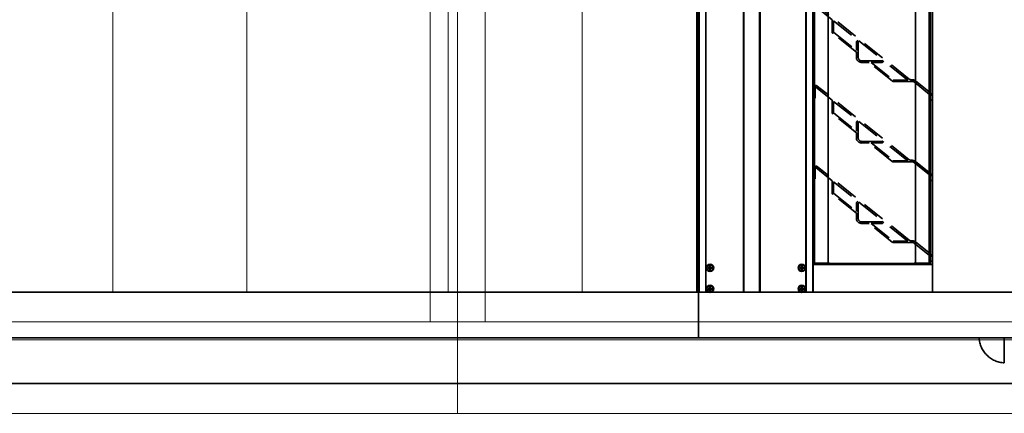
# Model space of a CAD drawing. Header units: millimetres. Extents: x -1465 to 393277, y -3788 to 454312.
# Tile 495 of 656: x 374273 to 375347, y 7084 to 7514. Entities that reach past the tile are written whole.
import ezdxf

# ---------------------------------------------------------------- set-up
doc = ezdxf.new("R2010")
doc.units = ezdxf.units.MM
doc.header["$XCLIPFRAME"] = 2
for name, pattern in [('DASHDOT', [1, 0.5, -0.25, 0, -0.25]), ('Dashed2cust', [50, 25, -25]), ('HIDDEN', [0.375, 0.25, -0.125])]:
    doc.linetypes.add(name, pattern=pattern)
for name, color, linetype in [('10_ALL_FEATURES', 8, 'Continuous'), ('DEFAULT_2', 8, 'Continuous'), ('FLUID-N1', 8, 'Continuous'), ('FLUID-N1-INS', 8, 'Continuous'), ('IPHandle', 8, 'Continuous'), ('kontury', 8, 'Continuous')]:
    doc.layers.add(name, color=color, linetype=linetype)
picture_1 = doc.add_image_def('image2.bmp', size_in_pixel=(2333, 386))

msp = doc.modelspace()

# ---------------------------------------------------------------- linework, layer by layer
at = {"color": 8, "linetype": 'Continuous', "lineweight": 35, "ltscale": 100}
for p, q in [((375011.8, 7216.3), (375011.8, 8097.3)), ((375013.8, 7216.3), (375013.8, 8097.3)), ((375013.8, 8097.3), (375013.8, 7216.3)), ((375014.3, 7216.3), (375014.3, 8097.3)), ((375021.6, 7216.3), (375021.6, 8097.3)), ((375021.8, 7216.3), (375021.8, 8097.3)), ((375062.8, 7216.3), (375062.8, 8097.3)), ((375063.3, 7216.3), (375063.3, 8097.3)), ((375080.3, 7216.3), (375080.3, 8097.3)), ((375080.8, 7216.3), (375080.8, 8097.3)), ((375130.8, 7216.3), (375130.8, 8097.3)), ((375131.1, 7216.3), (375131.1, 8097.3)), ((375138.3, 7216.3), (375138.3, 8097.3)), ((375138.8, 7216.3), (375138.8, 8097.3)), ((375140.4, 7248), (375140.4, 8065.7)), ((375155.2, 7248), (375155.2, 8065.7)), ((375250.4, 7248), (375250.4, 8065.7)), ((375265.3, 7248), (375265.3, 8065.7)), ((375266.8, 7247.7), (375266.8, 8066)), ((375188, 7488.2), (375188, 7473.5)), ((375266.8, 7434), (375267.2, 7433.7)), ((375266.8, 7434), (375267.2, 7433.7)), ((375266.8, 7430.5), (375266.8, 7426.5)), ((375188, 7400.2), (375188, 7385.5)), ((375266.8, 7346), (375267.2, 7345.7)), ((375266.8, 7346), (375267.2, 7345.7)), ((375266.8, 7342.5), (375266.8, 7338.5)), ((375188, 7312.2), (375188, 7297.5)), ((375266.8, 7258), (375267.2, 7257.7)), ((375013.8, 7246.3), (375011.8, 7246.3)), ((375028.5, 7243.3), (375024.2, 7243.3)), ((375028.5, 7242.3), (375024.2, 7242.3)), ((375025.3, 7243.3), (375025.3, 7242.3)), ((375025.8, 7240.7), (375025.8, 7245)), ((375026.8, 7243.8), (375025.8, 7243.8)), ((375026.8, 7243.3), (375025.8, 7242.3)), ((375025.8, 7243.3), (375026.8, 7242.3)), ((375026.8, 7242.8), (375025.8, 7242.8)), ((375026.8, 7241.8), (375025.8, 7241.8)), ((375026.3, 7243.3), (375026.3, 7242.3)), ((375026.8, 7240.7), (375026.8, 7245)), ((375027.3, 7243.3), (375027.3, 7242.3)), ((375128.5, 7243.3), (375124.2, 7243.3)), ((375128.5, 7242.3), (375124.2, 7242.3)), ((375125.3, 7243.3), (375125.3, 7242.3)), ((375125.8, 7240.7), (375125.8, 7245)), ((375126.8, 7243.8), (375125.8, 7243.8)), ((375125.8, 7243.3), (375126.8, 7242.3)), ((375126.8, 7243.3), (375125.8, 7242.3)), ((375126.8, 7242.8), (375125.8, 7242.8)), ((375126.8, 7241.8), (375125.8, 7241.8)), ((375126.3, 7243.3), (375126.3, 7242.3)), ((375126.8, 7240.7), (375126.8, 7245)), ((375127.3, 7243.3), (375127.3, 7242.3)), ((375138.8, 7247.7), (375139.9, 7247.7)), ((375155.2, 7248), (375138.9, 7248)), ((375139.9, 7247.7), (375139.9, 7248)), ((375140.4, 7247.2), (375155.2, 7247.2)), ((375140.4, 7246.3), (375265.3, 7246.3)), ((375140.8, 7246.3), (375140.8, 7247.2)), ((375155.2, 7248), (375156.7, 7248)), ((375155.2, 7246.3), (375155.2, 7247.2)), ((375156.7, 7246.3), (375156.7, 7248)), ((375175.2, 7247.7), (375156.7, 7247.7)), ((375156.7, 7247.2), (375248.9, 7247.2)), ((375226.4, 7247.7), (375179, 7247.7)), ((375248.9, 7247.7), (375230.1, 7247.7)), ((375250.4, 7248), (375248.9, 7248)), ((375248.9, 7246.3), (375248.9, 7248)), ((375266.8, 7248), (375250.4, 7248)), ((375265.3, 7247.2), (375250.4, 7247.2)), ((375250.4, 7246.3), (375250.4, 7247.2)), ((375264.8, 7246.3), (375264.8, 7247.2)), ((375265.8, 7247.7), (375265.8, 7248)), ((375266.8, 7247.7), (375265.8, 7247.7)), ((375028.5, 7220.3), (375024.2, 7220.3)), ((375028.5, 7219.3), (375024.2, 7219.3)), ((375025.3, 7220.3), (375025.3, 7219.3)), ((375025.8, 7217.7), (375025.8, 7222)), ((375026.8, 7220.8), (375025.8, 7220.8)), ((375026.8, 7220.3), (375025.8, 7219.3)), ((375025.8, 7220.3), (375026.8, 7219.3)), ((375026.8, 7219.8), (375025.8, 7219.8)), ((375026.8, 7218.8), (375025.8, 7218.8)), ((375026.3, 7220.3), (375026.3, 7219.3)), ((375026.8, 7217.7), (375026.8, 7222)), ((375027.3, 7220.3), (375027.3, 7219.3)), ((375128.5, 7220.3), (375124.2, 7220.3)), ((375128.5, 7219.3), (375124.2, 7219.3)), ((375125.3, 7220.3), (375125.3, 7219.3)), ((375125.8, 7217.7), (375125.8, 7222)), ((375126.8, 7220.8), (375125.8, 7220.8)), ((375125.8, 7220.3), (375126.8, 7219.3)), ((375126.8, 7220.3), (375125.8, 7219.3)), ((375126.8, 7219.8), (375125.8, 7219.8)), ((375126.8, 7218.8), (375125.8, 7218.8)), ((375126.3, 7220.3), (375126.3, 7219.3)), ((375126.8, 7217.7), (375126.8, 7222)), ((375127.3, 7220.3), (375127.3, 7219.3)), ((375011.8, 7216.3), (373519.8, 7216.3)), ((375743.8, 7216.3), (373519.8, 7216.3)), ((375013.8, 7216.3), (375013.8, 7166.3)), ((375013.8, 7216.3), (375024.4, 7216.3)), ((375028.3, 7216.3), (375124.4, 7216.3)), ((375128.3, 7216.3), (375138.8, 7216.3)), ((375013.8, 7166.3), (373521.8, 7166.3)), ((375745.8, 7166.3), (373521.8, 7166.3))]:
    msp.add_line(p, q, dxfattribs=at)
at = {"color": 8, "linetype": 'Dashed2cust', "lineweight": 35, "ltscale": 100}
for p, q in [((375013.8, 7116.3), (369073.8, 7116.3)), ((375745.8, 7116.3), (369439.8, 7116.3))]:
    msp.add_line(p, q, dxfattribs=at)
at = {"color": 8, "linetype": 'Continuous', "lineweight": 35, "ltscale": 100, "flags": 128}
for points in [[(369073.8, 8147.3), (375745.8, 8147.3), (375745.8, 7166.3), (369073.8, 7166.3)], [(375268.8, 7246.3), (375138.8, 7246.3), (375138.8, 8067.3), (375268.8, 8067.3)]]:
    msp.add_lwpolyline(points, close=True, dxfattribs=at)
for points in [[(375149, 7216.3), (375138.8, 7216.3), (375138.8, 8097.3), (375149, 8097.3)], [(375258.7, 7216.3), (375268.8, 7216.3), (375268.8, 8097.3), (375258.7, 8097.3)], [(375024.2, 7243.3), (375024.2, 7243.2), (375024.2, 7243.1), (375024.2, 7243), (375024.2, 7242.8)], [(375024.2, 7242.8), (375024.2, 7242.7), (375024.2, 7242.6), (375024.2, 7242.5), (375024.2, 7242.3)], [(375025.8, 7245), (375026, 7245), (375026.2, 7245), (375026.3, 7245), (375026.5, 7245), (375026.7, 7245), (375026.8, 7245)], [(375026.8, 7240.7), (375026.7, 7240.7), (375026.5, 7240.7), (375026.3, 7240.7), (375026.2, 7240.7), (375026, 7240.7), (375025.8, 7240.7)], [(375028.5, 7242.8), (375028.5, 7243), (375028.5, 7243.1), (375028.5, 7243.2), (375028.5, 7243.3)], [(375028.5, 7242.3), (375028.5, 7242.5), (375028.5, 7242.6), (375028.5, 7242.7), (375028.5, 7242.8)], [(375124.2, 7243.3), (375124.2, 7243.2), (375124.2, 7243.1), (375124.2, 7243), (375124.2, 7242.8)], [(375124.2, 7242.8), (375124.2, 7242.7), (375124.2, 7242.6), (375124.2, 7242.5), (375124.2, 7242.3)], [(375125.8, 7245), (375126, 7245), (375126.2, 7245), (375126.3, 7245), (375126.5, 7245), (375126.7, 7245), (375126.8, 7245)], [(375126.8, 7240.7), (375126.7, 7240.7), (375126.5, 7240.7), (375126.3, 7240.7), (375126.2, 7240.7), (375126, 7240.7), (375125.8, 7240.7)], [(375128.5, 7242.8), (375128.5, 7243), (375128.5, 7243.1), (375128.5, 7243.2), (375128.5, 7243.3)], [(375128.5, 7242.3), (375128.5, 7242.5), (375128.5, 7242.6), (375128.5, 7242.7), (375128.5, 7242.8)], [(375024.2, 7220.3), (375024.2, 7220.2), (375024.2, 7220.1), (375024.2, 7220), (375024.2, 7219.8)], [(375024.2, 7219.8), (375024.2, 7219.7), (375024.2, 7219.6), (375024.2, 7219.5), (375024.2, 7219.3)], [(375025.8, 7222), (375026, 7222), (375026.2, 7222), (375026.3, 7222), (375026.5, 7222), (375026.7, 7222), (375026.8, 7222)], [(375028.5, 7219.8), (375028.5, 7220), (375028.5, 7220.1), (375028.5, 7220.2), (375028.5, 7220.3)], [(375028.5, 7219.3), (375028.5, 7219.5), (375028.5, 7219.6), (375028.5, 7219.7), (375028.5, 7219.8)], [(375124.2, 7220.3), (375124.2, 7220.2), (375124.2, 7220.1), (375124.2, 7220), (375124.2, 7219.8)], [(375124.2, 7219.8), (375124.2, 7219.7), (375124.2, 7219.6), (375124.2, 7219.5), (375124.2, 7219.3)], [(375125.8, 7222), (375126, 7222), (375126.2, 7222), (375126.3, 7222), (375126.5, 7222), (375126.7, 7222), (375126.8, 7222)], [(375128.5, 7219.8), (375128.5, 7220), (375128.5, 7220.1), (375128.5, 7220.2), (375128.5, 7220.3)], [(375128.5, 7219.3), (375128.5, 7219.5), (375128.5, 7219.6), (375128.5, 7219.7), (375128.5, 7219.8)], [(375026.8, 7217.7), (375026.7, 7217.7), (375026.5, 7217.7), (375026.3, 7217.7), (375026.2, 7217.7), (375026, 7217.7), (375025.8, 7217.7)], [(375126.8, 7217.7), (375126.7, 7217.7), (375126.5, 7217.7), (375126.3, 7217.7), (375126.2, 7217.7), (375126, 7217.7), (375125.8, 7217.7)]]:
    msp.add_lwpolyline(points, dxfattribs=at)
at = {"color": 8, "linetype": 'Continuous', "lineweight": 35, "ltscale": 100}
for centre, radius in [((375026.3, 7242.8), 4), ((375026.3, 7242.8), 3.55), ((375126.3, 7242.8), 4), ((375126.3, 7242.8), 3.55), ((375026.3, 7219.8), 4), ((375026.3, 7219.8), 3.55), ((375126.3, 7219.8), 4), ((375126.3, 7219.8), 3.55)]:
    msp.add_circle(centre, radius, dxfattribs=at)
for centre, major_axis, start_param, end_param in [((375263.7, 7430.5), (-5.12, 0), 3.141593, 3.961897), ((375263.7, 7430.5), (-5.12, 0), 3.141593, 3.961897), ((375263.7, 7342.5), (-5.12, 0), 3.141593, 3.961897), ((375263.7, 7342.5), (-5.12, 0), 3.141593, 3.961897), ((375263.7, 7254.5), (-5.12, 0), 3.141593, 3.961897), ((375140.4, 7247.7), (-1.54, 0), 0.159277, 1.570796), ((375140.4, 7247.7), (-0.512, 0), 0, 1.570796), ((375265.3, 7247.7), (-1.54, 0), 1.570796, 3.141593), ((375265.3, 7247.7), (-0.512, 0), 1.570796, 3.141593)]:
    msp.add_ellipse(centre, major_axis=major_axis, ratio=0.85965, start_param=start_param, end_param=end_param, dxfattribs=at)
at = {"layer": '10_ALL_FEATURES', "color": 8, "linetype": 'HIDDEN', "lineweight": 35, "ltscale": 100}
for p, q in [((375140.9, 7439.9), (375140.9, 7428.5)), ((375140.9, 7439.9), (375140.9, 7428.5)), ((375140.4, 7428), (375139.3, 7428)), ((375140.4, 7428), (375139.3, 7428)), ((375266.8, 7426.5), (375266.8, 7430.5)), ((375140.9, 7351.9), (375140.9, 7340.5)), ((375140.4, 7340.1), (375139.3, 7340.1)), ((375266.8, 7338.5), (375266.8, 7342.5)), ((375266.8, 7250.5), (375266.8, 7254.5))]:
    msp.add_line(p, q, dxfattribs=at)
at = {"layer": '10_ALL_FEATURES', "color": 8, "linetype": 'Continuous', "lineweight": 35, "ltscale": 100}
for p, q in [((375268.3, 7426.1), (375267.3, 7426.1)), ((375268.3, 7426.1), (375267.3, 7426.1)), ((375268.8, 7430.5), (375268.8, 7426.5)), ((375268.8, 7430.5), (375268.8, 7426.5)), ((375268.3, 7338.1), (375267.3, 7338.1)), ((375268.3, 7338.1), (375267.3, 7338.1)), ((375268.8, 7342.5), (375268.8, 7338.5)), ((375268.8, 7342.5), (375268.8, 7338.5)), ((375268.8, 7254.5), (375268.8, 7250.5)), ((375268.3, 7250.1), (375267.3, 7250.1))]:
    msp.add_line(p, q, dxfattribs=at)
at = {"layer": '10_ALL_FEATURES', "color": 8, "linetype": 'HIDDEN', "lineweight": 35, "ltscale": 100}
for centre, major_axis, start_param, end_param in [((375192.1, 7472.5), (-6.14, 0), 0, 1.570796), ((375139.3, 7428.5), (-0.512, 0), 0, 1.570796), ((375139.3, 7428.5), (-0.512, 0), 0, 1.570796), ((375140.4, 7428.5), (-0.512, 0), 1.570796, 3.141593), ((375140.4, 7428.5), (-0.512, 0), 1.570796, 3.141593), ((375192.1, 7384.5), (-6.14, 0), 0, 1.570796), ((375139.3, 7340.5), (-0.512, 0), 0, 1.570796), ((375140.4, 7340.5), (-0.512, 0), 1.570796, 3.141593), ((375192.1, 7296.5), (-6.14, 0), 0, 1.570796)]:
    msp.add_ellipse(centre, major_axis=major_axis, ratio=0.85965, start_param=start_param, end_param=end_param, dxfattribs=at)
at = {"layer": '10_ALL_FEATURES', "color": 8, "linetype": 'Continuous', "lineweight": 35, "ltscale": 100}
for centre, start_param, end_param in [((375267.3, 7426.5), 0, 1.570796), ((375267.3, 7426.5), 0, 1.570796), ((375268.3, 7426.5), 1.570796, 3.141593), ((375268.3, 7426.5), 1.570796, 3.141593), ((375267.3, 7338.5), 0, 1.570796), ((375267.3, 7338.5), 0, 1.570796), ((375268.3, 7338.5), 1.570796, 3.141593), ((375268.3, 7338.5), 1.570796, 3.141593), ((375267.3, 7250.5), 0, 1.570796), ((375268.3, 7250.5), 1.570796, 3.141593)]:
    msp.add_ellipse(centre, major_axis=(-0.512, 0), ratio=0.85965, start_param=start_param, end_param=end_param, dxfattribs=at)
at = {"layer": 'DEFAULT_2', "color": 8, "linetype": 'HIDDEN', "lineweight": 35, "ltscale": 100}
for p, q in [((375139.9, 7248), (375139.9, 8065.7)), ((375265.8, 7248), (375265.8, 8065.7)), ((375243.6, 7449), (375143.1, 7529.5)), ((375141.7, 7528.2), (375159.6, 7513.9)), ((375159.6, 7500.3), (375159.6, 7513.9)), ((375161.1, 7512.7), (375161.1, 7500.3)), ((375161.1, 7512.7), (375187.5, 7491.6)), ((375185.9, 7478.4), (375160.2, 7499)), ((375161.3, 7499.9), (375185.9, 7480.2)), ((375185.9, 7480.2), (375185.9, 7489.4)), ((375186.5, 7490.6), (375187.5, 7491.6)), ((375188, 7488.2), (375188, 7489.9)), ((375188.1, 7490.2), (375188.6, 7490.7)), ((375188.6, 7490.7), (375214.8, 7469.7)), ((375185.9, 7472.5), (375185.9, 7478.4)), ((375188, 7472.5), (375188, 7473.5)), ((375213.9, 7469), (375192.1, 7469)), ((375199.8, 7467.2), (375192.1, 7467.2)), ((375225, 7447), (375199.8, 7467.2)), ((375202.1, 7467.2), (375226.1, 7448)), ((375213.4, 7467.2), (375202.1, 7467.2)), ((375214.8, 7469.7), (375214.3, 7469.1)), ((375216, 7468.8), (375214.9, 7467.8)), ((375242, 7447.9), (375216, 7468.8)), ((375226.4, 7447.9), (375242, 7447.9)), ((375226.4, 7446.6), (375246.9, 7446.6)), ((375245.7, 7448.3), (375246.9, 7448.3)), ((375265.8, 7432.4), (375249, 7445.9)), ((375250.4, 7447.1), (375266.8, 7434)), ((375141.7, 7440.2), (375159.6, 7425.9)), ((375243.6, 7361), (375143.1, 7441.5)), ((375159.6, 7412.3), (375159.6, 7425.9)), ((375161.1, 7424.7), (375161.1, 7412.3)), ((375161.1, 7424.7), (375187.5, 7403.6)), ((375161.3, 7411.9), (375185.9, 7392.2)), ((375185.9, 7390.4), (375160.2, 7411)), ((375185.9, 7392.2), (375185.9, 7401.4)), ((375186.5, 7402.6), (375187.5, 7403.6)), ((375188, 7400.2), (375188, 7401.9)), ((375188.1, 7402.2), (375188.6, 7402.7)), ((375188.6, 7402.7), (375214.8, 7381.7)), ((375185.9, 7384.5), (375185.9, 7390.4)), ((375188, 7384.5), (375188, 7385.5)), ((375213.9, 7381), (375192.1, 7381)), ((375199.8, 7379.3), (375192.1, 7379.3)), ((375225, 7359), (375199.8, 7379.3)), ((375202.1, 7379.3), (375226.1, 7360)), ((375213.4, 7379.3), (375202.1, 7379.3)), ((375214.8, 7381.7), (375214.3, 7381.2)), ((375216, 7380.8), (375214.9, 7379.8)), ((375242, 7359.9), (375216, 7380.8)), ((375226.4, 7359.9), (375242, 7359.9)), ((375226.4, 7358.6), (375246.9, 7358.6)), ((375245.7, 7360.3), (375246.9, 7360.3)), ((375265.8, 7344.4), (375249, 7357.9)), ((375250.4, 7359.1), (375266.8, 7346)), ((375141.7, 7352.3), (375159.6, 7337.9)), ((375243.6, 7273), (375143.1, 7353.5)), ((375159.6, 7324.3), (375159.6, 7337.9)), ((375161.1, 7336.7), (375161.1, 7324.3)), ((375161.1, 7336.7), (375187.5, 7315.6)), ((375185.9, 7302.4), (375160.2, 7323)), ((375161.3, 7323.9), (375185.9, 7304.2)), ((375186.5, 7314.6), (375187.5, 7315.6)), ((375138.8, 7313.7), (375139.9, 7313.7)), ((375138.8, 7308.4), (375139.9, 7308.4)), ((375185.9, 7304.2), (375185.9, 7313.4)), ((375188, 7312.2), (375188, 7313.9)), ((375188.1, 7314.2), (375188.6, 7314.7)), ((375188.6, 7314.7), (375214.8, 7293.7)), ((375265.8, 7306.2), (375266.8, 7306.2)), ((375185.9, 7296.5), (375185.9, 7302.4)), ((375188, 7296.5), (375188, 7297.5)), ((375214.8, 7293.7), (375214.3, 7293.2)), ((375266.8, 7294.7), (375265.8, 7294.7)), ((375213.9, 7293), (375192.1, 7293)), ((375199.8, 7291.3), (375192.1, 7291.3)), ((375225, 7271), (375199.8, 7291.3)), ((375213.4, 7291.3), (375202.1, 7291.3)), ((375202.1, 7291.3), (375226.1, 7272)), ((375216, 7292.8), (375214.9, 7291.8)), ((375242, 7271.9), (375216, 7292.8)), ((375226.4, 7271.9), (375242, 7271.9)), ((375245.7, 7272.3), (375246.9, 7272.3)), ((375226.4, 7270.6), (375246.9, 7270.6)), ((375265.8, 7256.4), (375249, 7269.9)), ((375250.4, 7271.2), (375266.8, 7258)), ((375138.9, 7248), (375138.8, 7248)), ((375175.2, 7247.7), (375179, 7247.7)), ((375226.4, 7247.7), (375230.1, 7247.7))]:
    msp.add_line(p, q, dxfattribs=at)
for centre, major_axis, start_param, end_param in [((375161.6, 7500.3), (-2.05, 0), 0, 0.820305), ((375161.6, 7500.3), (-0.512, 0), 0, 0.820305), ((375188, 7489.4), (-2.05, 0), 5.532694, 6.283185), ((375188.5, 7489.9), (-0.512, 0), 5.532694, 6.283185), ((375192.1, 7472.5), (-4.09, 0), 0, 1.570796), ((375213.4, 7469), (-2.05, 0), 1.570796, 2.391101), ((375213.9, 7469.4), (-0.512, 0), 1.570796, 2.391101), ((375226.4, 7448.3), (-2.05, 0), 0.820305, 1.570796), ((375226.4, 7448.3), (-0.512, 0), 0.820305, 1.570796), ((375245.7, 7451), (-3.07, 0), 0.820305, 1.570796), ((375246.9, 7443.9), (-5.12, 0), 3.961897, 4.712389), ((375246.9, 7443.9), (-3.07, 0), 3.961897, 4.712389), ((375141.4, 7439.9), (-2.56, 0), 3.961897, 6.283185), ((375141.4, 7439.9), (-2.56, 0), 3.961897, 6.283185), ((375141.4, 7439.9), (-0.512, 0), 3.961897, 6.283185), ((375141.4, 7439.9), (-0.512, 0), 3.961897, 6.283185), ((375263.7, 7430.5), (-3.07, 0), 3.141593, 3.961897), ((375263.7, 7430.5), (-3.07, 0), 3.141593, 3.961897), ((375161.6, 7412.3), (-2.05, 0), 0, 0.820305), ((375161.6, 7412.3), (-0.512, 0), 0, 0.820305), ((375188, 7401.4), (-2.05, 0), 5.532694, 6.283185), ((375188.5, 7401.9), (-0.512, 0), 5.532694, 6.283185), ((375192.1, 7384.5), (-4.09, 0), 0, 1.570796), ((375213.4, 7381), (-2.05, 0), 1.570796, 2.391101), ((375213.9, 7381.5), (-0.512, 0), 1.570796, 2.391101), ((375226.4, 7360.3), (-2.05, 0), 0.820305, 1.570796), ((375226.4, 7360.3), (-0.512, 0), 0.820305, 1.570796), ((375245.7, 7363), (-3.07, 0), 0.820305, 1.570796), ((375246.9, 7355.9), (-5.12, 0), 3.961897, 4.712389), ((375246.9, 7355.9), (-3.07, 0), 3.961897, 4.712389), ((375141.4, 7351.9), (-2.56, 0), 3.961897, 6.283185), ((375141.4, 7351.9), (-0.512, 0), 3.961897, 6.283185), ((375263.7, 7342.5), (-3.07, 0), 3.141593, 3.961897), ((375263.7, 7342.5), (-3.07, 0), 3.141593, 3.961897), ((375161.6, 7324.3), (-2.05, 0), 0, 0.820305), ((375161.6, 7324.3), (-0.512, 0), 0, 0.820305), ((375188, 7313.4), (-2.05, 0), 5.532694, 6.283185), ((375188.5, 7313.9), (-0.512, 0), 5.532694, 6.283185), ((375192.1, 7296.5), (-4.09, 0), 0, 1.570796), ((375213.4, 7293), (-2.05, 0), 1.570796, 2.391101), ((375213.9, 7293.5), (-0.512, 0), 1.570796, 2.391101), ((375226.4, 7272.3), (-0.512, 0), 0.820305, 1.570796), ((375245.7, 7275), (-3.07, 0), 0.820305, 1.570796), ((375246.9, 7267.9), (-5.12, 0), 3.961897, 4.712389), ((375226.4, 7272.3), (-2.05, 0), 0.820305, 1.570796), ((375246.9, 7267.9), (-3.07, 0), 3.961897, 4.712389), ((375263.7, 7254.5), (-3.07, 0), 3.141593, 3.961897), ((375140.4, 7247.7), (-1.54, 0), 0, 0.159277)]:
    msp.add_ellipse(centre, major_axis=major_axis, ratio=0.85965, start_param=start_param, end_param=end_param, dxfattribs=at)
at = {"layer": 'FLUID-N1', "color": 8, "linetype": 'Continuous', "lineweight": 18, "ltscale": 100}
for p, q in [((374720.8, 7183.8), (374720.8, 8083.8)), ((374780.8, 7183.8), (374780.8, 8083.8))]:
    msp.add_line(p, q, dxfattribs=at)
at = {"layer": 'FLUID-N1', "color": 8, "linetype": 'Continuous', "lineweight": 13, "ltscale": 100}
for p, q in [((374750.8, 7183.8), (373250.8, 7183.8)), ((376250.8, 7183.8), (374750.8, 7183.8))]:
    msp.add_line(p, q, dxfattribs=at)
at = {"layer": 'FLUID-N1-INS', "color": 8, "linetype": 'Continuous', "lineweight": 13, "ltscale": 100}
for p, q in [((374750.8, 7083.8), (374750.8, 8183.8)), ((374750.8, 7083.8), (374750.8, 8183.8)), ((374750.8, 7083.8), (373250.8, 7083.8)), ((376250.8, 7083.8), (374750.8, 7083.8))]:
    msp.add_line(p, q, dxfattribs=at)
at = {"layer": 'IPHandle', "color": 8, "linetype": 'Continuous', "lineweight": 35, "ltscale": 100}
msp.add_line((375347.3, 7166.3), (375347.3, 7138.9), dxfattribs=at)
at = {"layer": 'IPHandle', "color": 8, "linetype": 'DASHDOT', "lineweight": 35, "ltscale": 100}
msp.add_arc((375348.8, 7167.9), 29, 183.0137, 266.9863, dxfattribs=at)
at = {"layer": 'kontury', "color": 8, "linetype": 'Continuous', "lineweight": 13, "ltscale": 100, "flags": 128}
for points in [[(374521.1, 7797.3), (374374.8, 7797.3), (374374.8, 7216.3), (374521.1, 7216.3)], [(374740.6, 7797.3), (374886.9, 7797.3), (374886.9, 7216.3), (374740.6, 7216.3)]]:
    msp.add_lwpolyline(points, close=True, dxfattribs=at)

# ---------------------------------------------------------------- pictures from other files: only their frames are drawn
at = {"color": 8, "lineweight": 13}
image = msp.add_image(picture_1, insert=(370143.6, 7164.1), size_in_units=(5943.4, 983.7), dxfattribs=at)
image.set_boundary_path([(-0.5, -0.5), (2332.5, 385.5)])

doc.saveas('drawing.dxf')
